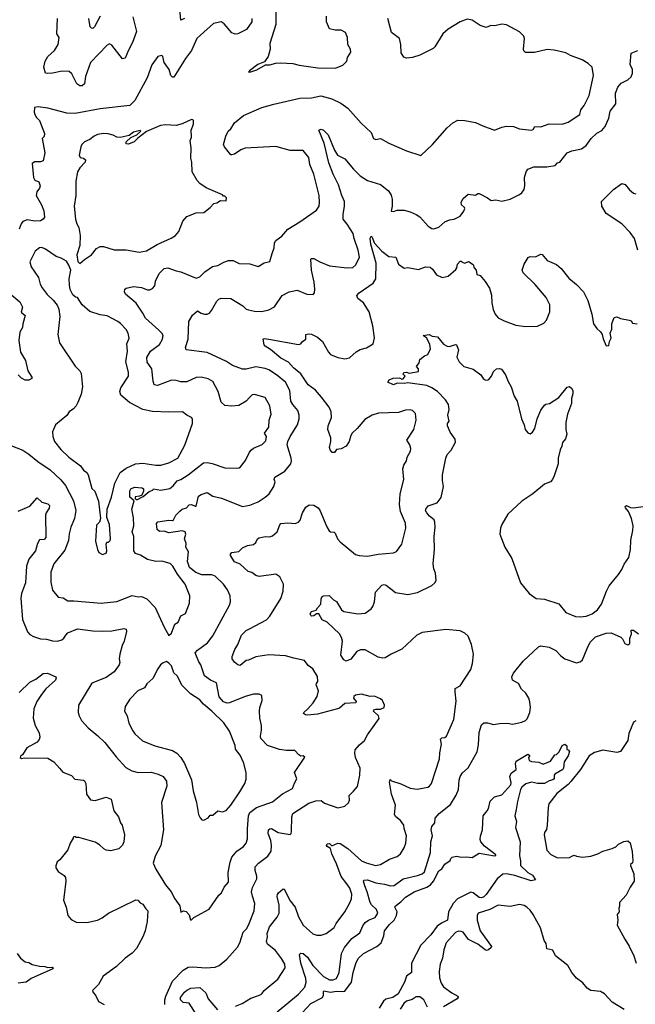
# Model space of a CAD drawing. Extents: x 1771496 to 1971148, y 471553 to 643630.
# Tile 694 of 702: x 1907529 to 1912709, y 582408 to 590694. Entities that reach past the tile are written whole.
import ezdxf

# ---------------------------------------------------------------- set-up
doc = ezdxf.new("R2010")
doc.units = 0

msp = doc.modelspace()

# ---------------------------------------------------------------- linework, layer by layer
at = {"layer": '0CON10XD'}
for points in [[(1908915, 590702.9), (1908885, 590691.2), (1908872.8, 590815)], [(1909683, 590763), (1909684.5, 590655), (1909633.8, 590495), (1909637.5, 590445), (1909620, 590385), (1909589.3, 590340.7), (1909533.6, 590316.4), (1909463.3, 590265), (1909453, 590253)], [(1909483.3, 590705), (1909482.8, 590677.2), (1909438.1, 590611.9), (1909365, 590574.4), (1909342.8, 590572.8), (1909315, 590584.3), (1909250.6, 590660.6), (1909225, 590676.2), (1909159.1, 590660.9), (1909050.4, 590565), (1909018.6, 590535), (1908975, 590436.2), (1908923, 590367), (1908825, 590210), (1908815, 590210), (1908800, 590225), (1908786, 590275), (1908743.8, 590335), (1908732.5, 590385), (1908725, 590392.5), (1908692.5, 590385), (1908642, 590315), (1908601.4, 590205), (1908498.5, 590015), (1908455, 589971.9), (1908205, 589943.1), (1907995, 589904.4), (1907925, 589908.6), (1907765, 589948.8), (1907685, 589960), (1907652.5, 589955), (1907650.8, 589915), (1907657, 589897), (1907671.2, 589871.2), (1907695.4, 589845.4), (1907738.1, 589735), (1907735, 589712.5), (1907716.7, 589693.3), (1907740.5, 589575), (1907727.5, 589505), (1907703, 589497), (1907655, 589498.8), (1907633.9, 589483.9), (1907645.8, 589365), (1907655, 589344.2), (1907688.8, 589328.8), (1907700, 589295), (1907694.4, 589275), (1907672.5, 589245), (1907668.6, 589215), (1907712.9, 589135), (1907730.5, 589085), (1907736.5, 589033.5), (1907725.6, 589014.4), (1907705, 589001.9), (1907655, 588998.5), (1907591.4, 589008.6), (1907555.4, 588994.6), (1907541.1, 588975), (1907525, 588930)], [(1908481.2, 590718.8), (1908512.2, 590595), (1908477.9, 590502.1), (1908445, 590438), (1908415, 590371.2), (1908395, 590363.8), (1908305, 590480), (1908285, 590490), (1908265, 590480), (1908124.7, 590335.3), (1908081.8, 590215), (1908073.1, 590155), (1908055, 590137.1), (1908035, 590138.1), (1908009.4, 590155), (1907967.9, 590237.9), (1907945, 590257.8), (1907885, 590260), (1907804.4, 590244.4), (1907765, 590241.1), (1907745.5, 590245.5), (1907731.5, 590295), (1907743.6, 590345), (1907765, 590384.4), (1907820.6, 590435), (1907853.3, 590485), (1907861.2, 590545), (1907840, 590575), (1907847.5, 590705)], [(1908206.2, 590723.8), (1908158.2, 590635), (1908145, 590621.4), (1908131.7, 590621.7), (1908122.7, 590632.7), (1908110, 590705)], [(1909284.2, 589584.2), (1909251.2, 589625), (1909242.5, 589645), (1909264.4, 589715), (1909282.9, 589755), (1909305, 589776.2), (1909335, 589827.5), (1909412.7, 589887.3), (1909565, 589955.6), (1909666.3, 589983.7), (1909885, 590033.5), (1909985, 590037.8), (1910062.8, 590052.8), (1910155, 590029.5), (1910231.4, 589991.4), (1910288.7, 589948.7), (1910402.8, 589822.8), (1910485.7, 589745.7), (1910505, 589693.8), (1910525, 589686), (1910565, 589694), (1910636.3, 589656.3), (1910785, 589589.5), (1910905, 589551.2), (1911001.2, 589645), (1911125, 589783.8), (1911173.3, 589825), (1911215, 589848), (1911275, 589846), (1911365, 589830), (1911425, 589800), (1911523.9, 589763.9), (1911585, 589790), (1911625, 589798.8), (1911685, 589794.2), (1911735.7, 589775.7), (1911835, 589765.7), (1911849.5, 589770.5), (1911865, 589795.6), (1911915, 589792.5), (1911985, 589816.9), (1912095, 589814.4), (1912145, 589831.4), (1912241.4, 589895), (1912252, 589935), (1912278.9, 589971.1), (1912320.8, 590055), (1912356.7, 590225), (1912347.5, 590295), (1912313.3, 590325), (1912261.2, 590355), (1912165, 590393.3), (1912125, 590415.6), (1912025, 590438), (1911967.3, 590442.7), (1911861.8, 590418.2), (1911785, 590419.1), (1911771.3, 590431.3), (1911767.9, 590445), (1911778.1, 590535), (1911770.8, 590555), (1911735, 590591.2), (1911625, 590650), (1911586.1, 590656.1), (1911527.7, 590642.3), (1911494, 590646), (1911455, 590628.5), (1911405, 590645.8), (1911335, 590690), (1911295, 590697.5), (1911235, 590677.5), (1911135, 590614.2), (1911090.8, 590575), (1911022.5, 590465), (1911008.1, 590451.9), (1910895, 590396.2), (1910835, 590375.4), (1910785, 590370.9), (1910759.9, 590379.9), (1910739.6, 590415), (1910736.5, 590485), (1910724.3, 590535), (1910657.5, 590585), (1910625.3, 590705.3)], [(1909453, 590253), (1909475, 590254.2), (1909525, 590271.4), (1909596.7, 590313.3), (1909635, 590314.2), (1909685, 590328), (1909725, 590331.2), (1909826.1, 590326.1), (1909881.7, 590311.7), (1910038.3, 590288.3), (1910185, 590286.7), (1910249.3, 590310.7), (1910282.5, 590345), (1910287.5, 590375), (1910315, 590420), (1910313.3, 590445), (1910291.2, 590485), (1910287.5, 590545), (1910270, 590585), (1910235, 590606.2), (1910184.1, 590605.9), (1910136.1, 590616.1), (1910110, 590675), (1910110, 590725)], [(1908684.5, 586404.5), (1908680, 586455), (1908691.9, 586468.1), (1908785, 586481.2), (1908815, 586480), (1908823.6, 586486.4), (1908842, 586525), (1908875, 586558.9), (1908895, 586573.5), (1908933.3, 586586.7), (1908955, 586610.6), (1908975, 586613.3), (1909005, 586598.8), (1909015, 586600), (1909034, 586685), (1909055, 586699.2), (1909105, 586714), (1909155, 586684.3), (1909227.4, 586667.4), (1909405, 586598), (1909465, 586607.5), (1909535, 586637.8), (1909595, 586675.7), (1909627.1, 586705), (1909666, 586765), (1909678.8, 586805), (1909670, 586825), (1909675.9, 586844.1), (1909761.2, 586895), (1909810, 586955), (1909817.3, 586982.7), (1909814.3, 587005), (1909780.4, 587115), (1909784.7, 587145.3), (1909803.6, 587185), (1909866.9, 587285), (1909880, 587335), (1909880, 587365), (1909868.5, 587405), (1909827.5, 587455), (1909811.2, 587485), (1909802.7, 587572.7), (1909765.6, 587645), (1909691.1, 587705), (1909626.6, 587746.6), (1909595, 587759.1), (1909515, 587771.5), (1909435, 587752.3), (1909405, 587753.5), (1909319.2, 587785), (1909267.6, 587817.6), (1909105, 587893.1), (1908930, 587915), (1908924.2, 587935), (1908946.7, 588005), (1908952.1, 588155), (1908981.9, 588208.1), (1909025, 588244.7), (1909056, 588225), (1909085, 588215.6), (1909105, 588215.6), (1909125, 588224.4), (1909143.7, 588246.4), (1909187.9, 588325), (1909205, 588342.2), (1909225, 588351.4), (1909305, 588347.5), (1909405.9, 588285.9), (1909435, 588259.4), (1909452.8, 588252.8), (1909505, 588241.5), (1909565, 588239.1), (1909625, 588252.2), (1909673.3, 588276.7), (1909737.6, 588372.4), (1909795, 588404.6), (1909865, 588417.8), (1909945, 588385.6), (1909997.3, 588382.7), (1910008.8, 588395), (1910012.5, 588425), (1910006.7, 588485), (1909985.3, 588585), (1909980, 588680), (1909985, 588685.8), (1910005, 588685.7), (1910055, 588655.8), (1910135, 588622.2), (1910285, 588604.5), (1910331.3, 588608.7), (1910358, 588632), (1910386.8, 588695), (1910375.9, 588755), (1910343.6, 588853.6), (1910336.1, 588895), (1910285, 588974.4), (1910249.5, 589015), (1910250, 589055), (1910263.1, 589125), (1910261.5, 589165), (1910238.9, 589215), (1910211.2, 589305), (1910165.5, 589395), (1910129.5, 589489.5), (1910090.9, 589655), (1910046.7, 589765), (1910065, 589772), (1910085, 589765.7), (1910125.8, 589725), (1910176.6, 589596.6), (1910203.8, 589555), (1910265, 589522.9), (1910338.9, 589435), (1910395, 589380), (1910455, 589340), (1910565, 589306.2), (1910633.2, 589253.2), (1910655, 589216.7), (1910662.5, 589185), (1910664.1, 589125.9), (1910655, 589083.8), (1910675, 589078.8), (1910705, 589091.2), (1910765, 589091.1), (1910815, 589078.5), (1910866.1, 589056.1), (1910895, 589035.7), (1910965, 588956), (1910997.6, 588937.6), (1911015, 588934.4), (1911055, 588946.7), (1911106.7, 588993.3), (1911145, 589008.9), (1911183.8, 589015), (1911235, 589041.9), (1911267.3, 589082.7), (1911275.7, 589105), (1911272, 589115), (1911246.2, 589135), (1911242.7, 589157.3), (1911260.5, 589189.5), (1911303.9, 589226.1), (1911363, 589217), (1911385, 589232.5), (1911395, 589232.5), (1911466, 589196), (1911495, 589171.2), (1911535, 589178.6), (1911585, 589166.9), (1911655.8, 589184.2), (1911735, 589222.9), (1911755, 589236), (1911772.9, 589265), (1911779.4, 589295), (1911777.1, 589365), (1911790.8, 589415), (1911805.7, 589435), (1911855, 589456.5), (1911964.1, 589455.9), (1912033.9, 589466.1), (1912055, 589490), (1912075, 589496.2), (1912135, 589574), (1912175, 589590), (1912255, 589607.1), (1912295, 589635.7), (1912338, 589695), (1912385, 589738), (1912427.4, 589762.6), (1912454.2, 589795), (1912485.5, 589864.5), (1912497, 589923), (1912545.8, 589985), (1912543.3, 590075), (1912563.5, 590125), (1912590.2, 590159.8), (1912645, 590186.7), (1912675, 590213.3), (1912686.9, 590245), (1912685.5, 590275.5), (1912666.1, 590316.1), (1912675, 590412.5), (1912730, 590435)], [(1908035, 588643.3), (1908072.7, 588677.3), (1908133.3, 588715), (1908175, 588768.8), (1908205.8, 588784.2), (1908234.2, 588784.2), (1908325, 588756.2), (1908425, 588756.9), (1908535, 588738.9), (1908595, 588749.4), (1908685, 588803.1), (1908803.8, 588856.2), (1908840.9, 588879.1), (1908868, 588912), (1908901.5, 588998.5), (1908935, 589038.1), (1909015, 589068.6), (1909078.1, 589071.9), (1909132.5, 589115), (1909161.7, 589148.3), (1909187, 589153), (1909218.3, 589171.7), (1909265, 589170), (1909270, 589195), (1909255, 589210), (1909245, 589210), (1909235, 589220), (1909098.6, 589278.6), (1909045.5, 589315.5), (1909021.7, 589341.7), (1908979.2, 589415), (1908976.2, 589495), (1908969.2, 589529.2), (1908970.8, 589615), (1908963.9, 589673.9), (1908975.8, 589705), (1908972, 589765), (1908991.2, 589815), (1908990, 589845), (1908985, 589852.5), (1908975, 589853.3), (1908895, 589816.9), (1908845, 589803.1), (1908755, 589808.6), (1908713.3, 589805), (1908597.1, 589752.9), (1908522.1, 589697.9), (1908492.9, 589665), (1908445, 589645.5), (1908425, 589650), (1908423.3, 589665), (1908465, 589703.3), (1908515.8, 589724.2), (1908547.5, 589755), (1908541.7, 589761.7), (1908485, 589747.5), (1908449.2, 589720.8), (1908375, 589702.2), (1908345, 589704.4), (1908315, 589721.9), (1908274.5, 589734.5), (1908235, 589736.7), (1908182.6, 589727.4), (1908156.2, 589715), (1908118.8, 589685), (1908075, 589667.1), (1908052.9, 589645), (1908041.9, 589625), (1908030, 589555), (1908038.8, 589535), (1908065, 589528.1), (1908081.2, 589515), (1908080, 589495), (1908033.5, 589446.5), (1908014.6, 589415), (1908001.5, 589335), (1908001.5, 589215), (1907986.9, 589125), (1907998.1, 589015), (1908009.5, 588975), (1908025.7, 588945), (1908036.8, 588876.8), (1908034, 588795), (1908009.2, 588715), (1908018.3, 588658.3), (1908035, 588643.3)], [(1907405, 587130.4), (1907555, 587070), (1907605, 587037.5), (1907681.4, 586975), (1907785.8, 586905.8), (1907875, 586822.9), (1907915, 586774.2), (1907981.2, 586645), (1908000.7, 586565), (1907989.6, 586495), (1907957.7, 586422.3), (1907945, 586367.5), (1907938.1, 586311.9), (1907909.9, 586230.1), (1907815.6, 586114.4), (1907790, 586045), (1907789.5, 585959.5), (1907804.2, 585894.2), (1907852.5, 585835), (1907895, 585830), (1907935, 585802), (1907985, 585804.2), (1908215, 585784.2), (1908345, 585798.6), (1908475, 585849.2), (1908525, 585838), (1908555, 585840), (1908599.3, 585819.3), (1908668, 585748), (1908745, 585582.5), (1908785, 585512.5), (1908805, 585530), (1908833.9, 585606.1), (1908862.5, 585625), (1908885, 585677.5), (1908923.6, 585696.4), (1908958.8, 585785), (1908959.2, 585845), (1908920, 585945), (1908857.9, 586027.9), (1908816.3, 586096.3), (1908796.3, 586116.3), (1908725, 586138.1), (1908675, 586134.5), (1908605, 586151.2), (1908545, 586187.4), (1908502.7, 586202.7), (1908489, 586225), (1908489.7, 586345), (1908474.2, 586385), (1908489.1, 586435), (1908486.9, 586503.1), (1908472, 586575), (1908492.5, 586645), (1908454.2, 586675), (1908455, 586730), (1908465, 586746.7), (1908495, 586760), (1908560, 586755), (1908570, 586745), (1908570, 586725), (1908556.2, 586693.8), (1908537, 586683), (1908501.7, 586678.3), (1908500, 586665), (1908510, 586655), (1908520, 586655), (1908567.3, 586682.7), (1908617.7, 586722.3), (1908650, 586735), (1908653.8, 586746.2), (1908715, 586735.4), (1908792.4, 586747.6), (1908819.8, 586770.2), (1908855, 586814.4), (1908885, 586825.5), (1908945.6, 586865), (1909075, 586965.5), (1909105, 586966.4), (1909147.8, 586957.8), (1909255, 586923.3), (1909355, 586921.2), (1909375, 586923.3), (1909387.7, 586932.3), (1909430, 586985), (1909463.8, 587055), (1909480, 587075), (1909495, 587088.1), (1909570, 587120), (1909599.3, 587150.7), (1909605.8, 587185), (1909588.7, 587215), (1909624.1, 587265), (1909628.1, 587325), (1909643.6, 587375), (1909633.2, 587443.2), (1909595, 587513.3), (1909505, 587540), (1909485, 587535.8), (1909463.3, 587515), (1909434.4, 587485), (1909373, 587447), (1909315, 587441.2), (1909255, 587448.5), (1909223.8, 587475), (1909200, 587565), (1909155, 587648.1), (1909115, 587671.5), (1909055, 587685.5), (1909015, 587682.5), (1908935, 587645.5), (1908885.5, 587645.5), (1908845, 587658.9), (1908805, 587660), (1908687.5, 587615), (1908660, 587620), (1908651.5, 587651.5), (1908640.9, 587755), (1908600.6, 587810.6), (1908598.5, 587851.5), (1908630.6, 587905), (1908705, 587960.6), (1908731.1, 588005), (1908735.6, 588035), (1908725.8, 588055), (1908700.7, 588080.7), (1908587, 588183), (1908565, 588225.5), (1908508.1, 588308.1), (1908418, 588385), (1908410, 588405), (1908414, 588425), (1908425.8, 588434.2), (1908485, 588449.4), (1908555, 588440), (1908605, 588422), (1908625, 588421.2), (1908645, 588431.2), (1908665.6, 588454.4), (1908670.8, 588495), (1908703, 588557), (1908745, 588601.4), (1908775.5, 588605.5), (1908845, 588580.6), (1908885, 588573.1), (1909015, 588518.8), (1909045, 588530), (1909087.6, 588572.4), (1909152.5, 588617.5), (1909195, 588624.4), (1909245.8, 588654.2), (1909286.4, 588666.4), (1909325, 588667.5), (1909375, 588642.9), (1909465, 588638.6), (1909535, 588616.7), (1909585, 588646.7), (1909635, 588660), (1909652.9, 588727.1), (1909669.2, 588775), (1909674, 588815), (1909685, 588836.2), (1909735, 588871.1), (1909785, 588930.8), (1909887.2, 588992.8), (1910025, 589091.2), (1910048, 589125), (1910052.9, 589155), (1910048.1, 589215), (1910002.9, 589395), (1909970, 589475), (1909961.5, 589535), (1909915, 589592), (1909805, 589593.1), (1909685, 589628.2), (1909426.8, 589613.2), (1909390.7, 589599.3), (1909335, 589562), (1909315, 589556), (1909305, 589556.7), (1909284.2, 589584.2)], [(1912730, 588755), (1912702.4, 588852.4), (1912665, 588902.5), (1912595, 588975.8), (1912465, 589062.5), (1912426.7, 589125), (1912423.8, 589165), (1912524.3, 589265.7), (1912595, 589316.7), (1912625, 589306.7), (1912661.7, 589261.7), (1912694.4, 589234.4), (1912715, 589230)], [(1910019.4, 584119.4), (1910065, 584123.6), (1910095, 584099.6), (1910205, 584062.5), (1910264.2, 584075.8), (1910295.8, 584104.2), (1910302.9, 584125), (1910300, 584165), (1910339.1, 584200.9), (1910370, 584240), (1910392.4, 584335), (1910393.1, 584395), (1910354.5, 584485.5), (1910347.6, 584522.4), (1910350.9, 584549.1), (1910387.4, 584592.6), (1910431.1, 584628.9), (1910455.6, 584674.4), (1910555, 584812.5), (1910548, 584835), (1910506.7, 584875), (1910507.5, 584885), (1910525, 584892), (1910565, 584891.2), (1910596.7, 584905), (1910597.5, 584925), (1910582.5, 584965), (1910565, 584980), (1910515, 585000), (1910477, 584997), (1910405, 585016.7), (1910355, 585008.8), (1910341.2, 584998.8), (1910338.8, 584985), (1910360, 584955), (1910357.5, 584945), (1910265, 584938.6), (1910218.9, 584901.1), (1910202.5, 584895), (1910035, 584848.6), (1909951.7, 584841.7), (1909933.6, 584843.6), (1909916.7, 584855), (1909918.8, 584865), (1909954.5, 584895.5), (1909997.5, 584945), (1910030.7, 584999.3), (1910044.5, 585045), (1910024.2, 585095.8), (1910025, 585107.5), (1910038, 585125), (1910035, 585166.7), (1909995, 585231.2), (1909955, 585260), (1909925, 585301.4), (1909835, 585320), (1909765, 585341.9), (1909625, 585350), (1909517, 585333), (1909455, 585303.3), (1909435, 585300), (1909385, 585260), (1909365, 585263.8), (1909335, 585288), (1909317.5, 585315), (1909317.5, 585335), (1909338.5, 585395), (1909363.8, 585435), (1909394.5, 585515.5), (1909433.8, 585555), (1909461.9, 585568.1), (1909605, 585642.5), (1909635, 585674), (1909726.8, 585823.2), (1909745.8, 585885), (1909748.8, 585945), (1909718.8, 586005), (1909685, 586028), (1909545, 586008), (1909515, 586016.2), (1909482.5, 586042.5), (1909450.6, 586050.6), (1909382.6, 586112.6), (1909335, 586131.4), (1909303.3, 586185), (1909302.9, 586197.1), (1909315, 586209.2), (1909372.5, 586217.5), (1909405, 586248.6), (1909445, 586267.8), (1909495, 586278), (1909516, 586295), (1909531.2, 586325), (1909545, 586334), (1909594.7, 586345.3), (1909635, 586343.1), (1909655, 586349.4), (1909694.3, 586385), (1909717, 586443), (1909726.9, 586453.1), (1909785, 586460), (1909845.8, 586454.2), (1909875, 586466.2), (1909887.9, 586482.1), (1909909.4, 586545), (1909937.9, 586592.1), (1909965, 586610), (1910005, 586609.4), (1910040, 586585), (1910055.5, 586565.5), (1910114.4, 586425), (1910133.6, 586393.6), (1910145, 586384), (1910175, 586380), (1910183.2, 586373.2), (1910204.3, 586325), (1910225, 586301.2), (1910355, 586193.3), (1910385, 586183.8), (1910455, 586178.8), (1910545, 586196), (1910673, 586207), (1910700.7, 586219.3), (1910745, 586280), (1910778.9, 586415), (1910776.6, 586456.6), (1910734.2, 586555), (1910725.7, 586615), (1910731.4, 586705), (1910760.6, 586825), (1910752.2, 586915), (1910761.1, 586945), (1910785, 586982.5), (1910788.7, 587011.3), (1910817.2, 587062.8), (1910821.1, 587085), (1910812.9, 587115), (1910786, 587155), (1910845.7, 587245), (1910865.7, 587324.3), (1910858.8, 587378.8), (1910835, 587406.2), (1910815, 587411.2), (1910775, 587407.5), (1910715, 587388.5), (1910547.2, 587382.8), (1910493.7, 587366.3), (1910431.7, 587328.3), (1910367.6, 587252.4), (1910325.4, 587214.6), (1910314.4, 587195), (1910302, 587145), (1910275.9, 587104.1), (1910235, 587083.3), (1910193.9, 587076.1), (1910177.5, 587052.5), (1910157, 587053), (1910141.2, 587075), (1910136.7, 587095), (1910148, 587145), (1910148, 587175), (1910122, 587245), (1910125.7, 587275), (1910151.4, 587345), (1910150, 587395), (1910133.6, 587433.6), (1910067.1, 587517.1), (1910017.5, 587575), (1909955, 587622.5), (1909894.2, 587714.2), (1909832.5, 587765), (1909790.9, 587810.9), (1909725, 587846.7), (1909639.3, 587919.3), (1909595, 587945.8), (1909585, 587957.5), (1909577.5, 588005), (1909585, 588010), (1909625, 588006), (1909875, 587960), (1909895, 587967.5), (1909907.5, 587985), (1909937.5, 588005), (1909937.5, 588045), (1909958.3, 588051.7), (1909985, 588048.6), (1910035, 588021.4), (1910077.5, 587985), (1910126.4, 587896.4), (1910145, 587875.7), (1910205, 587850.6), (1910265, 587840), (1910302.7, 587847.3), (1910360.3, 587899.7), (1910395, 587917.5), (1910447.6, 587932.4), (1910504, 587966), (1910515.6, 588015.6), (1910499.1, 588119.1), (1910468.6, 588235), (1910421.3, 588311.3), (1910375, 588348.8), (1910366.2, 588373.8), (1910384.4, 588395.6), (1910502.8, 588477.2), (1910525.5, 588514.5), (1910528.6, 588645), (1910482.7, 588805), (1910479.2, 588855), (1910485, 588872.5), (1910495, 588863.3), (1910510.8, 588815), (1910577.1, 588745), (1910635, 588701.9), (1910695, 588696.2), (1910715.9, 588635.9), (1910764.3, 588604.3), (1910795, 588607.5), (1910885, 588591.2), (1910945, 588614.2), (1910982.5, 588612.5), (1911003.8, 588595), (1911035, 588547.5), (1911085, 588524), (1911134.2, 588535.8), (1911199.1, 588590.9), (1911208.1, 588605), (1911213.2, 588636.8), (1911235, 588661.2), (1911245, 588663.3), (1911259.8, 588649.8), (1911275, 588646.5), (1911305, 588659.2), (1911346, 588635), (1911352.5, 588605), (1911371.2, 588585), (1911375, 588548.8), (1911405, 588540), (1911445, 588492), (1911481.4, 588435), (1911499.4, 588375), (1911502.1, 588312.1), (1911512.5, 588255), (1911530, 588215), (1911555.8, 588185.8), (1911605, 588158.8), (1911705, 588123.8), (1911785, 588111.2), (1911885, 588113.8), (1911938.8, 588141.2), (1911961.2, 588165), (1911989.2, 588235), (1911989.2, 588295), (1911958, 588355), (1911866.3, 588466.3), (1911764.1, 588564.1), (1911757.5, 588585), (1911773.8, 588636.2), (1911807, 588693), (1911825, 588702.5), (1911870.5, 588699.5), (1911915, 588720), (1911925, 588717.5), (1911966.4, 588666.4), (1912046.7, 588635), (1912085, 588601.2), (1912149.1, 588519.1), (1912214.5, 588464.5), (1912272.5, 588405), (1912309.7, 588329.7), (1912342, 588215), (1912356.2, 588135), (1912384.2, 588094.2), (1912416.4, 588066.4), (1912430, 588045), (1912438.3, 588008.3), (1912465, 587950), (1912487, 587953), (1912492.5, 587985), (1912506.7, 588015), (1912497.5, 588055), (1912511.7, 588088.3), (1912512.5, 588135), (1912531.7, 588188.3), (1912555, 588192.5), (1912585, 588178.8), (1912656.4, 588166.4), (1912675, 588160), (1912685, 588140), (1912725, 588133.3)], [(1908225, 586193.3), (1908256.7, 586205), (1908260.8, 586225), (1908255, 586280), (1908263.3, 586296.7), (1908275, 586297.5), (1908289.2, 586310.8), (1908293.8, 586325), (1908283.8, 586445), (1908263.3, 586505), (1908263.8, 586575), (1908301.4, 586675), (1908328.5, 586795), (1908375, 586882.2), (1908425, 586920.5), (1908504, 586956), (1908565, 586962.7), (1908675, 586944.4), (1908715, 586944.5), (1908785, 586964.5), (1908860, 587005), (1908917.2, 587112.8), (1908982.7, 587295), (1908982.5, 587335), (1908975, 587347.1), (1908935, 587366.2), (1908900, 587395), (1908785, 587390.8), (1908646.2, 587396.2), (1908565, 587413.1), (1908452.2, 587472.2), (1908380.5, 587535), (1908370.9, 587565), (1908378.5, 587595), (1908445.5, 587695), (1908443.1, 587726.9), (1908420.5, 587815), (1908435.7, 587905), (1908430.8, 587965), (1908450, 588015), (1908442.5, 588055), (1908425, 588086.2), (1908378.3, 588138.3), (1908355, 588153.8), (1908265, 588201.2), (1908205, 588210), (1908118.3, 588238.3), (1908054.4, 588294.4), (1908015, 588357.5), (1907998.3, 588358.3), (1907975, 588377.5), (1907954.3, 588424.3), (1907946.4, 588463.6), (1907946.1, 588513.9), (1907960, 588585), (1907942.5, 588627.5), (1907923.3, 588663.3), (1907877.9, 588687.9), (1907835, 588700.6), (1907745, 588764), (1907715, 588776.2), (1907695, 588773.3), (1907658.8, 588745), (1907612.9, 588655), (1907624.4, 588615), (1907687.8, 588525), (1907699.7, 588469.7), (1907716.8, 588436.8), (1907760.3, 588380.3), (1907811.2, 588335), (1907842.7, 588292.7), (1907858.8, 588258.8), (1907867.1, 588195), (1907850, 588045), (1907864, 587975), (1907995, 587778.8), (1908035, 587740), (1908047, 587717), (1908057.1, 587605), (1908045, 587542.5), (1908018.2, 587471.8), (1908005, 587444), (1907982.1, 587417.9), (1907944.7, 587395.3), (1907925, 587362), (1907830, 587285), (1907805.7, 587225), (1907807.1, 587185), (1907822.5, 587145), (1907875, 587075.8), (1907941.4, 587011.4), (1908040, 586940), (1908065, 586904.2), (1908093.5, 586883.5), (1908104.4, 586865), (1908135, 586747.5), (1908160, 586725), (1908193, 586643), (1908208, 586495), (1908201.2, 586465), (1908175, 586440), (1908167.5, 586305), (1908182.5, 586235), (1908195, 586210), (1908225, 586193.3)], [(1907445, 588388.6), (1907530.7, 588320.7), (1907553.1, 588275), (1907542.2, 588232.2), (1907574.3, 588205), (1907554, 588135), (1907551.4, 588105), (1907530, 588065), (1907521.9, 587995), (1907535.7, 587895), (1907578.6, 587825), (1907597.7, 587737.7), (1907630, 587685), (1907630, 587675), (1907605, 587660), (1907575, 587660), (1907545, 587676.2), (1907516.2, 587705)], [(1909732.5, 582792.5), (1909681.5, 582861.5), (1909613.1, 582913.1), (1909604.6, 582935), (1909613.8, 582975), (1909611.9, 583005), (1909631.5, 583058.5), (1909695, 583140), (1909710.8, 583175), (1909713, 583243), (1909695.7, 583315), (1909697.9, 583332.1), (1909707.5, 583345), (1909745, 583380), (1909755, 583376), (1909805, 583280), (1909848.1, 583225), (1909875.6, 583145), (1909912.9, 583075), (1909995, 583002), (1910029.3, 582989.3), (1910065, 582990.8), (1910107, 583003), (1910174, 583055), (1910191.8, 583088.2), (1910264.5, 583185.5), (1910304.2, 583255), (1910320, 583295), (1910324.2, 583335), (1910306.7, 583385), (1910280.6, 583420.6), (1910234.4, 583484.4), (1910195, 583590.8), (1910154.5, 583675), (1910145, 583720), (1910115, 583736.7), (1910110, 583745), (1910115, 583757.5), (1910135, 583761.2), (1910155, 583742.5), (1910205, 583762.9), (1910225, 583761.4), (1910289.9, 583719.9), (1910405, 583615.5), (1910445, 583597.9), (1910523.4, 583576.6), (1910565, 583585.6), (1910641.4, 583628.6), (1910705, 583650.6), (1910732.5, 583675), (1910765, 583723.3), (1910779.2, 583765), (1910782.9, 583825), (1910763.9, 583886.1), (1910762, 583915), (1910732.9, 583955), (1910692.9, 583985), (1910683.3, 584005), (1910690.8, 584085), (1910658.1, 584175), (1910641.7, 584278.3), (1910645, 584300), (1910658, 584288), (1910735, 584264.2), (1910815, 584226.5), (1910872.1, 584217.9), (1910962.5, 584235), (1910977, 584243), (1910993.8, 584265), (1911062.5, 584475), (1911064.3, 584525), (1911078.3, 584598.3), (1911070, 584640), (1911079.7, 584650.3), (1911105, 584654.4), (1911120, 584665), (1911183.3, 584805), (1911202.4, 584957.6), (1911192.1, 585037.9), (1911194.2, 585065), (1911235, 585086.7), (1911324.2, 585225.8), (1911338, 585275), (1911346.9, 585355), (1911329.4, 585435), (1911302.5, 585505), (1911275, 585532.5), (1911235, 585551.9), (1911115, 585562.9), (1910915, 585535.5), (1910870, 585515), (1910745, 585397.1), (1910655, 585355.8), (1910605, 585324.2), (1910585, 585320), (1910545, 585329.4), (1910435, 585390), (1910397.7, 585392.3), (1910365, 585376.2), (1910316.4, 585313.6), (1910275, 585296.2), (1910255, 585306.7), (1910230.8, 585345), (1910245.7, 585465), (1910237.1, 585495), (1910219.4, 585525), (1910115, 585622.9), (1910074, 585644), (1910045, 585693.3), (1910026.1, 585693.9), (1910005, 585676), (1909985, 585673.3), (1909979.3, 585679.3), (1909973.3, 585695), (1909983.3, 585715), (1910023.8, 585726.2), (1910034, 585745), (1910063.3, 585776.7), (1910065, 585820), (1910075, 585838.8), (1910085, 585846.2), (1910133, 585847), (1910170.7, 585810.7), (1910195, 585797.5), (1910237.7, 585727.7), (1910255, 585712.5), (1910375, 585693.1), (1910435, 585699.2), (1910486, 585735), (1910500.8, 585755), (1910514.4, 585795), (1910521.5, 585875), (1910575, 585935.9), (1910595, 585939.6), (1910613.8, 585935), (1910692.3, 585872.3), (1910795, 585857.1), (1910875, 585873.9), (1910997.6, 585932.4), (1911022.5, 585955), (1911032.5, 585975), (1911027.5, 586035), (1911013.1, 586073.1), (1911007.3, 586115), (1911020, 586235), (1911016.9, 586345), (1911025.4, 586424.6), (1911023.5, 586465), (1911015.4, 586485.4), (1910977.5, 586515), (1910954.2, 586545), (1910945, 586562.5), (1910945.8, 586575), (1910965, 586602.5), (1911042.4, 586627.6), (1911075.6, 586674.4), (1911094.3, 586765.7), (1911085.8, 586815.8), (1911087.5, 586865), (1911114.2, 587005), (1911125.9, 587034.1), (1911159.7, 587070.3), (1911195, 587140), (1911191.9, 587165), (1911151.5, 587221.5), (1911128.5, 587275), (1911130, 587295), (1911142.5, 587315), (1911131.4, 587365), (1911141.9, 587415), (1911138.1, 587455), (1911111.1, 587495), (1911043.9, 587563.9), (1910996.3, 587596.3), (1910955, 587614.7), (1910795, 587638.5), (1910765, 587633.3), (1910705, 587635.7), (1910675, 587621.2), (1910627.5, 587645), (1910637.7, 587662.3), (1910671.4, 587678.6), (1910725, 587679.6), (1910745, 587670), (1910755, 587671.5), (1910772, 587695), (1910754, 587715), (1910765, 587725.6), (1910785, 587727.5), (1910805, 587718.8), (1910885, 587734), (1910886, 587756), (1910868, 587775), (1910891.2, 587805), (1910896.7, 587835), (1910934.3, 587865.7), (1910962.5, 587877.5), (1910986.1, 587923.9), (1910979.4, 587959.4), (1910954.3, 588014.3), (1910923.9, 588036.1), (1910975, 588046.2), (1911000.8, 588030.8), (1911045, 588025.8), (1911094.6, 587964.6), (1911125, 587947.5), (1911145, 587942.5), (1911195, 587960), (1911205, 587957.5), (1911220, 587915), (1911208, 587855), (1911225.7, 587815.7), (1911265, 587776.2), (1911345, 587753.8), (1911410, 587705), (1911430, 587675), (1911445, 587663.8), (1911465, 587660), (1911477.5, 587665), (1911500, 587695), (1911516.4, 587733.6), (1911540, 587755), (1911565, 587760), (1911582.3, 587752.3), (1911616, 587705), (1911638.3, 587648.3), (1911663.3, 587605), (1911690, 587525), (1911716, 587485), (1911751.2, 587335), (1911773.9, 587283.9), (1911781.2, 587245), (1911805, 587216.7), (1911825, 587207.5), (1911845, 587222.5), (1911865, 587252.5), (1911883.8, 587335), (1911915, 587406.7), (1911945, 587448.8), (1911955, 587458), (1911985.7, 587464.3), (1912065.6, 587514.4), (1912135, 587601.2), (1912156.4, 587606.4), (1912173.6, 587593.6), (1912183, 587573), (1912184.2, 587545), (1912172.5, 587505), (1912171.9, 587465), (1912138.6, 587375), (1912125.7, 587305), (1912125.8, 587245.8), (1912132.9, 587205), (1912122.4, 587167.6), (1912096, 587135), (1912090.8, 587105), (1912076.6, 587073.4), (1912061.1, 587005), (1912059.5, 586955), (1912025, 586856.2), (1912012.5, 586825), (1911995, 586804.3), (1911945, 586784.4), (1911846.1, 586703.9), (1911755, 586641.9), (1911637.8, 586532.2), (1911585.6, 586445), (1911575.5, 586414.5), (1911570, 586365), (1911610.6, 586255), (1911670.2, 586160.2), (1911741.8, 585955), (1911817.1, 585865), (1911875, 585823.1), (1911946.1, 585816.1), (1912065, 585779.2), (1912125, 585703.8), (1912205, 585672), (1912245, 585670), (1912295, 585673.8), (1912317.7, 585682.3), (1912345, 585693.8), (1912391.7, 585728.3), (1912424, 585775), (1912466.9, 585885), (1912490.4, 585929.6), (1912568, 586025), (1912595, 586066.7), (1912615, 586112.5), (1912653.3, 586166.7), (1912670, 586235), (1912672.5, 586315), (1912688.6, 586395), (1912690, 586435), (1912677.5, 586495), (1912650.8, 586555), (1912626.7, 586585), (1912625, 586597.5), (1912635, 586606), (1912669.7, 586589.7), (1912695, 586585.6), (1912795, 586600.8)], [(1907515, 586558.2), (1907615, 586601.4), (1907675, 586670), (1907714, 586634), (1907765, 586620.4), (1907779.6, 586605), (1907776.8, 586583.2), (1907750.4, 586545), (1907745.4, 586525), (1907750, 586335), (1907735, 586320.5), (1907695, 586318), (1907678.1, 586285), (1907661.2, 586225), (1907604.5, 586155), (1907586.2, 586095), (1907576.8, 585955), (1907543.1, 585865), (1907539.6, 585825), (1907551.4, 585645), (1907595, 585543.3), (1907615, 585518.8), (1907645, 585503.8), (1907705, 585484.2), (1907755, 585480.8), (1907805.8, 585465.8), (1907845.8, 585464.2), (1907882.5, 585475), (1907901.2, 585488.8), (1907915.8, 585515), (1907935, 585533.1), (1908015, 585568.9), (1908145, 585550.5), (1908225, 585547.5), (1908305, 585551.8), (1908405, 585571.4), (1908425.8, 585565), (1908427.5, 585545), (1908408.9, 585465), (1908391.7, 585428.3), (1908371.5, 585355), (1908365.6, 585315), (1908371.1, 585285), (1908365.6, 585265), (1908322.9, 585205), (1908255, 585157.5), (1908135, 585111.2), (1908024.2, 584925), (1908020, 584865), (1908028, 584835), (1908050, 584795), (1908105, 584734), (1908186.8, 584666.8), (1908245, 584612), (1908339.8, 584489.8), (1908421.3, 584401.3), (1908472.4, 584372.4), (1908525, 584358.6), (1908635, 584360.6), (1908695, 584345.7), (1908735, 584324), (1908763.1, 584285), (1908767.8, 584245), (1908720.6, 584105), (1908740, 583875), (1908717.1, 583745), (1908669.2, 583655), (1908652, 583595), (1908673.8, 583545), (1908754.6, 583414.6), (1908802.5, 583355), (1908834.4, 583294.4), (1908875, 583237.5), (1908883.9, 583183.9), (1908906.4, 583193.6), (1908929.3, 583189.3), (1908955, 583160), (1908965, 583120), (1908975, 583120), (1908993, 583137), (1909122.7, 583207.3), (1909205, 583327.5), (1909226.7, 583345), (1909248.8, 583395), (1909285.5, 583434.5), (1909283, 583517), (1909298.9, 583605), (1909314.4, 583645), (1909354.7, 583695.3), (1909412.5, 583735), (1909435.7, 583765), (1909445, 583800), (1909444.7, 583885), (1909453.8, 583993.8), (1909465, 584021.9), (1909522, 584065), (1909655, 584111.4), (1909740.5, 584179.5), (1909823.8, 584225), (1909842.1, 584267.9), (1909861.2, 584305), (1909842.3, 584357.7), (1909927, 584487), (1909915, 584500), (1909895, 584497.5), (1909877, 584507), (1909845, 584542.5), (1909775, 584542.9), (1909715, 584551.8), (1909613.3, 584585), (1909559.2, 584645), (1909553.8, 584665), (1909563.5, 584715), (1909562.7, 584755), (1909550, 584815), (1909545.5, 584874.5), (1909549.4, 584905), (1909570, 584965), (1909566.1, 585006.1), (1909545, 585018.8), (1909495, 585017.1), (1909425, 584998.9), (1909295, 584943.8), (1909275, 584943.2), (1909245, 584954), (1909207.8, 584995), (1909183.6, 585113.6), (1909135, 585136.7), (1909085, 585170.8), (1909052.7, 585265), (1909035, 585291.1), (1909005.7, 585365), (1909025, 585388.1), (1909109.1, 585450.9), (1909155, 585508), (1909293, 585767), (1909304, 585795), (1909300.8, 585845), (1909277.1, 585895), (1909243.1, 585945), (1909175, 586011.9), (1909145, 586020.8), (1909062.1, 586022.1), (1909011.4, 586041.4), (1908957.8, 586085), (1908941.7, 586135), (1908950, 586215), (1908926.9, 586255), (1908930.6, 586285), (1908914.3, 586325), (1908927.3, 586365), (1908921.2, 586385), (1908895, 586391.4), (1908785, 586375.4), (1908745, 586390), (1908705, 586385.6), (1908684.5, 586404.5)], [(1909694.7, 582345.3), (1909875, 582493.3), (1909927, 582553), (1909938.5, 582595), (1909935.4, 582624.6), (1909894.4, 582754.4), (1909884.4, 582825.6), (1909895, 582838), (1909915, 582834.5), (1909950.4, 582805), (1909994.6, 582734.6), (1910085, 582642.7), (1910135.4, 582614.6), (1910167, 582613), (1910194.3, 582625), (1910216.9, 582675), (1910237.2, 582835), (1910261.2, 582885), (1910325, 582961.5), (1910391.2, 583008.8), (1910415, 583069.2), (1910435, 583095.6), (1910465, 583115.5), (1910520.5, 583139.5), (1910541.4, 583175), (1910530.8, 583205), (1910489.5, 583245), (1910477.5, 583265), (1910453.3, 583355), (1910432.7, 583405), (1910421.9, 583445), (1910425, 583453.3), (1910454.5, 583455.5), (1910525, 583430), (1910598.2, 583418.2), (1910650, 583405), (1910681.3, 583408.7), (1910755, 583463.6), (1910875, 583491.1), (1910915, 583506.7), (1910935, 583522.9), (1910985.4, 583685), (1910988.5, 583775), (1911001.8, 583825), (1910990, 583875), (1910995.8, 583905), (1911022, 583935), (1911024.2, 583975), (1911059.2, 584015), (1911155, 584090.6), (1911203, 584167), (1911220, 584215), (1911225.6, 584295), (1911235.7, 584325), (1911255, 584356.2), (1911303, 584397), (1911378.7, 584531.3), (1911389.2, 584590.8), (1911395.5, 584695.5), (1911415, 584761.2), (1911434.6, 584775.4), (1911465, 584775.5), (1911515, 584761.9), (1911565, 584771.1), (1911635, 584774), (1911675, 584765.8), (1911755, 584782), (1911784.3, 584795.7), (1911798.7, 584811.3), (1911821.1, 584865), (1911826.5, 584905), (1911822.4, 584952.4), (1911812.2, 584985), (1911788.1, 585025), (1911751.3, 585061.3), (1911727.6, 585107.6), (1911676.2, 585136.2), (1911669.5, 585165), (1911683.1, 585195), (1911765.8, 585295), (1911895, 585416.2), (1911915, 585424.3), (1911985, 585414.2), (1912040, 585385), (1912081.1, 585341.1), (1912115.5, 585315.5), (1912215, 585280.8), (1912245, 585290), (1912265, 585306), (1912305, 585402), (1912329.6, 585455), (1912375, 585499.5), (1912465, 585531.8), (1912505, 585533.8), (1912587.3, 585497.3), (1912602.4, 585482.4), (1912620, 585445), (1912645, 585431.8), (1912661.8, 585445), (1912663.8, 585485), (1912678.1, 585525), (1912674.3, 585555.7), (1912695, 585556), (1912735, 585526.2)], [(1909075, 583956.7), (1909085, 583961.2), (1909114.1, 583975.9), (1909131.7, 583998.3), (1909155, 584000), (1909195, 584036.7), (1909235, 584027.5), (1909265, 584040), (1909305, 584083.8), (1909382, 584195), (1909422, 584265), (1909433.6, 584303.6), (1909433.6, 584356.4), (1909413.6, 584436.4), (1909385, 584503.3), (1909344.5, 584554.5), (1909340.8, 584585), (1909295, 584706.7), (1909245.5, 584775.5), (1909146, 584875), (1909074.5, 584934.5), (1909045, 584970), (1908965, 585021.2), (1908895, 585091.2), (1908855, 585173.3), (1908826.7, 585196.7), (1908805, 585257.5), (1908785, 585280), (1908765, 585292.5), (1908735, 585282.5), (1908712.5, 585265), (1908692.5, 585232.5), (1908649.7, 585150.3), (1908598.8, 585105), (1908577.7, 585072.3), (1908523.8, 585045), (1908456.7, 584975), (1908416.2, 584915), (1908410, 584875), (1908432.5, 584835), (1908447.1, 584775), (1908480.4, 584710.4), (1908498.6, 584685), (1908562.5, 584625), (1908665, 584583.1), (1908815, 584543.1), (1908850.2, 584520.2), (1908884.2, 584485), (1908915.6, 584435), (1908975, 584297.5), (1908989.2, 584205), (1909017.5, 584105), (1909034.3, 584004.3), (1909046.4, 583976.4), (1909060.7, 583960.7), (1909075, 583956.7)], [(1907525, 585031.2), (1907615, 585119.2), (1907665, 585144.2), (1907727, 585193), (1907762.5, 585195), (1907832.5, 585165), (1907836.7, 585155), (1907830, 585135), (1907748.3, 585061.7), (1907711.4, 585015), (1907673.9, 584956.1), (1907647.8, 584895), (1907642.5, 584815), (1907658.1, 584755), (1907692.7, 584692.7), (1907698, 584655), (1907693.8, 584635), (1907675.7, 584614.3), (1907587.5, 584565), (1907553, 584507), (1907535, 584497.5), (1907533.8, 584485), (1907545, 584477.5), (1907565, 584482.5), (1907765, 584480), (1907815, 584447.5), (1907863.3, 584395), (1907891.7, 584361.7), (1907963.6, 584333.6), (1907992.3, 584302.3), (1908065, 584294.3), (1908075, 584288), (1908084.4, 584265), (1908090, 584175), (1908125, 584128.8), (1908165, 584124.2), (1908255, 584150), (1908297.5, 584135), (1908320, 584035), (1908360, 583985), (1908376.7, 583935), (1908390, 583915), (1908411.2, 583835), (1908404, 583775), (1908393.9, 583746.1), (1908362.7, 583717.3), (1908295, 583699.4), (1908255.5, 583705.5), (1908236, 583715), (1908200.3, 583750.3), (1908163.2, 583773.2), (1908025, 583812.5), (1908003, 583813), (1907995, 583820), (1907980, 583815), (1907980, 583805), (1907952.5, 583765), (1907935, 583707.5), (1907867.5, 583625), (1907845, 583607.5), (1907833, 583573), (1907832.5, 583555), (1907852.5, 583525), (1907901.7, 583491.7), (1907913.8, 583475), (1907918, 583445), (1907904, 583325), (1907896.2, 583285), (1907918.8, 583225), (1907933.3, 583155), (1907961.2, 583121.2), (1908005, 583100), (1908095, 583096), (1908184.3, 583115.7), (1908223.3, 583135), (1908276.7, 583175), (1908505, 583286.2), (1908523.6, 583283.6), (1908542.7, 583262.7), (1908565, 583250), (1908590.4, 583210.4), (1908608, 583195), (1908600, 583105), (1908584.4, 583025), (1908565.6, 582975), (1908511.5, 582878.5), (1908475, 582836.9), (1908417.1, 582795), (1908344.2, 582725), (1908231.2, 582645), (1908191.2, 582575), (1908142.5, 582525), (1908146.4, 582506.4), (1908167.5, 582485), (1908190.7, 582430.7), (1908240, 582405)], [(1912715, 584792.5), (1912695, 584782.5), (1912655, 584687.5), (1912645, 584626.7), (1912585, 584534.3), (1912555, 584527.5), (1912435, 584545.6), (1912365, 584526.9), (1912319.8, 584500.2), (1912248.9, 584385), (1912167.8, 584282.2), (1912143.4, 584256.6), (1912048.1, 584181.9), (1911982.5, 584095), (1911974.5, 584065.5), (1911968, 583915), (1911960.5, 583879.5), (1911944.2, 583855), (1911941.4, 583835), (1911965.7, 583705), (1911998.6, 583668.6), (1912055, 583640), (1912155, 583644.4), (1912175.8, 583655), (1912195, 583664.3), (1912215, 583654.4), (1912265, 583645.8), (1912335, 583654.2), (1912395, 583673.8), (1912435, 583695.8), (1912515, 583718), (1912545, 583733.8), (1912566.7, 583755), (1912611.7, 583778.3), (1912645, 583783.8), (1912665.9, 583765.9), (1912683.3, 583695), (1912688, 583615), (1912685, 583597.5), (1912670, 583585), (1912667.5, 583575), (1912698, 583505), (1912700, 583445), (1912665, 583392.5), (1912633, 583327), (1912576.7, 583265), (1912577.5, 583235), (1912570, 583215), (1912573, 583187), (1912557.5, 583165), (1912562.5, 583115), (1912557.5, 583075), (1912620, 582955), (1912657.7, 582897.7), (1912696.2, 582815), (1912716.7, 582755)], [(1909905, 582336.2), (1909977.9, 582415), (1910075.5, 582465), (1910086.2, 582485), (1910084.4, 582515), (1910089.4, 582520.6), (1910145, 582508.9), (1910195, 582519), (1910245, 582514.4), (1910265, 582519.2), (1910321.2, 582595), (1910334.7, 582675), (1910357.9, 582752.1), (1910377.3, 582792.7), (1910420.8, 582835), (1910535.2, 582894.8), (1910570, 582925), (1910594.1, 582985), (1910598.5, 583025), (1910641, 583079), (1910679.6, 583115), (1910700, 583155), (1910704.4, 583185), (1910685.6, 583225), (1910687.1, 583235), (1910735, 583269.2), (1910775, 583308.5), (1910848.1, 583355), (1910955, 583394.7), (1910985, 583412.9), (1911010.6, 583445), (1911055, 583531.4), (1911081.2, 583548.8), (1911105, 583586.2), (1911152.5, 583617.5), (1911156.7, 583635), (1911166.7, 583645), (1911205, 583654.2), (1911245.9, 583645.9), (1911285, 583650), (1911335, 583642.5), (1911395, 583681.1), (1911523.3, 583656.7), (1911535, 583660), (1911536.7, 583665), (1911439.3, 583739.3), (1911410, 583775), (1911402.5, 583795), (1911405.9, 583824.1), (1911423.8, 583875), (1911427.5, 583995), (1911463.6, 584036.4), (1911473.6, 584056.4), (1911487, 584117), (1911525, 584154.2), (1911585, 584170), (1911662.5, 584255), (1911665.8, 584275), (1911653.9, 584326.1), (1911665, 584352.5), (1911707.5, 584385), (1911701.2, 584435), (1911706.7, 584455), (1911805, 584512.5), (1911820, 584505), (1911820, 584495), (1911810, 584485), (1911815, 584460), (1911835, 584452.5), (1911896.4, 584446.4), (1911935, 584427.5), (1911995.7, 584454.3), (1912031.7, 584508.3), (1912045, 584510), (1912068.3, 584531.7), (1912094.1, 584585.9), (1912117, 584597), (1912131.7, 584581.7), (1912131.7, 584551.7), (1912145, 584550), (1912156.7, 584535), (1912145, 584500), (1912110.2, 584449.8), (1912105.4, 584395), (1912098.6, 584385), (1912033.3, 584345), (1912026.7, 584335), (1912026, 584305), (1912015, 584296.2), (1911985, 584288.1), (1911946, 584265), (1911885, 584266.7), (1911835, 584276.2), (1911787.6, 584262.4), (1911753.8, 584236.2), (1911743, 584217), (1911716.4, 584115), (1911707.9, 584047.9), (1911696, 583995), (1911708.1, 583945), (1911700.8, 583895), (1911740, 583775), (1911733.9, 583656.1), (1911744.2, 583615), (1911743.3, 583575), (1911805, 583516.7), (1911843.8, 583495), (1911870, 583455), (1911832, 583448), (1911695, 583490.8), (1911625, 583506.9), (1911595, 583503.5), (1911545.6, 583465), (1911455, 583331.9), (1911435, 583311.9), (1911415, 583304.5), (1911395, 583307.7), (1911345.5, 583345.5), (1911325, 583351.6), (1911212.2, 583295), (1911177.5, 583255), (1911136.2, 583185), (1911127.5, 583115), (1911078.2, 583091.8), (1911041.8, 583065), (1910988.8, 582991.2), (1910905.3, 582904.7), (1910825.7, 582755), (1910825, 582676.7), (1910784.5, 582645.5), (1910766.8, 582595), (1910712.5, 582495), (1910669.6, 582465), (1910609.9, 582450.1), (1910589.6, 582435), (1910554.2, 582375)], [(1908748.9, 582405), (1908749.3, 582445), (1908757.3, 582475), (1908815, 582602.5), (1908905.3, 582694.7), (1908945, 582719.5), (1908985, 582723.5), (1909095, 582715.8), (1909175, 582721.4), (1909206.4, 582733.6), (1909272.6, 582787.4), (1909360.7, 582889.3), (1909382.5, 582925), (1909409.2, 583015), (1909437.4, 583042.6), (1909455, 583073.3), (1909501.1, 583195), (1909507.5, 583255), (1909486.6, 583316.6), (1909480.4, 583355), (1909488.1, 583391.9), (1909524.4, 583465), (1909524.4, 583485), (1909510, 583535), (1909511.4, 583565), (1909537.5, 583595), (1909617.1, 583655), (1909643.7, 583696.3), (1909646.5, 583745), (1909641.1, 583785), (1909620, 583845), (1909623.6, 583875), (1909635, 583885.6), (1909646.6, 583886.6), (1909705, 583852.5), (1909805, 583836.7), (1909813.9, 583846.1), (1909817, 583863), (1909817.5, 583985), (1909827.8, 584015), (1909960.6, 584099.4), (1910019.4, 584119.4)], [(1912615.3, 582365.3), (1912514.5, 582425), (1912449.4, 582495), (1912415, 582516.2), (1912335, 582523.3), (1912303.4, 582543.4), (1912267.7, 582587.7), (1912215, 582626.7), (1912176, 582675), (1912142.1, 582735), (1912038.6, 582815), (1912015, 582864.2), (1911965.5, 582875.5), (1911958.7, 582918.7), (1911943.5, 582945), (1911911.1, 583051.1), (1911850, 583165), (1911825, 583200), (1911795, 583226.7), (1911775, 583240), (1911735, 583246.7), (1911655, 583232), (1911555, 583243.1), (1911484.3, 583205.7), (1911386.4, 583173.6), (1911378.1, 583155), (1911378.9, 583115), (1911405, 583026.2), (1911500, 582895), (1911497.5, 582885), (1911475, 582866.7), (1911458, 582862), (1911445, 582866), (1911385, 582912.9), (1911305, 582953.1), (1911259.2, 583015), (1911245, 583021.9), (1911222.7, 583022.7), (1911195, 583011.9), (1911117.5, 582925), (1911098.6, 582865), (1911085.6, 582795), (1911066.9, 582745), (1911057.8, 582685), (1911060.3, 582630.3), (1911075.7, 582585), (1911095, 582554), (1911165, 582503.1), (1911215.4, 582475.4), (1911217.7, 582467.7), (1911208.8, 582455), (1911095, 582387.5)], [(1907506.9, 582835), (1907535, 582796), (1907573.8, 582765), (1907605, 582759.2), (1907633.1, 582743.1), (1907695, 582728.1), (1907740, 582725), (1907765, 582718.8), (1907801.2, 582721.2), (1907811.2, 582715), (1907808.8, 582705), (1907625.7, 582624.3), (1907582.5, 582595), (1907515, 582585.7)], [(1909345, 582393.3), (1909400, 582415), (1909475, 582460), (1909547.5, 582485), (1909565, 582496.7), (1909586.7, 582525), (1909701.2, 582618.8), (1909762.9, 582715), (1909758.9, 582745), (1909732.5, 582792.5)], [(1909038.9, 582285), (1908956.1, 582416.1), (1908905, 582423.1), (1908882.5, 582445), (1908882.3, 582465), (1908915, 582508.6), (1908935, 582526.9), (1908970, 582545), (1909045, 582549.6), (1909094.4, 582505), (1909115.8, 582455), (1909191.9, 582361.9)], [(1910960.9, 582385), (1910930.8, 582445), (1910895, 582472), (1910865, 582470), (1910831.1, 582448.9), (1910785, 582433.5), (1910761.1, 582415), (1910731.7, 582368.3)]]:
    msp.add_lwpolyline(points, dxfattribs=at)

doc.saveas('drawing.dxf')
